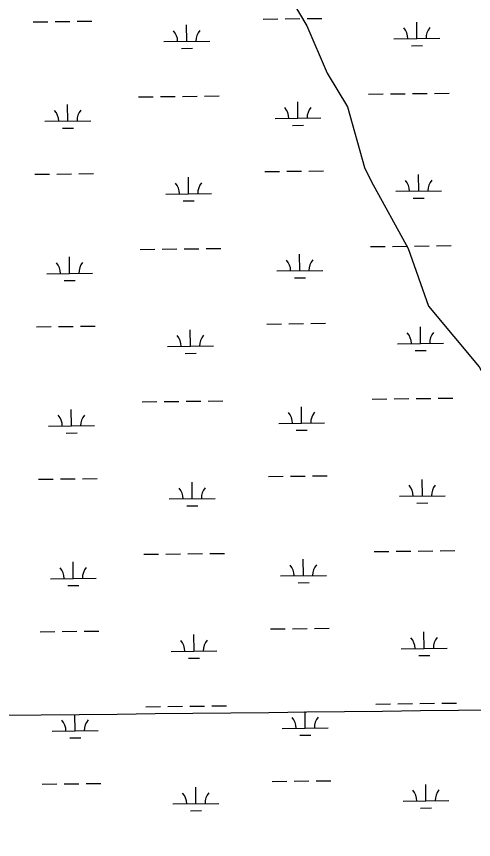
# Model space of a CAD drawing. Extents: x 3694830 to 3732949, y 415201 to 440970.
# Drawn here: x 3721433 to 3722430, y 432730 to 434526 of the extents above; entities that cross this region are included whole.
import ezdxf

# ---------------------------------------------------------------- set-up
doc = ezdxf.new("R2010")
doc.units = 0
for name, color, linetype in [('V-GRID-MAJR', 7, 'Continuous'), ('V-TOPO-SHOR', 7, 'Continuous'), ('V-WETL-SWMP', 7, 'Continuous')]:
    doc.layers.add(name, color=color, linetype=linetype)

msp = doc.modelspace()

# ---------------------------------------------------------------- linework, layer by layer
at = {"layer": 'V-GRID-MAJR'}
msp.add_spline([(3698914.333, 432737.11), (3704206.2600000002, 432798.304), (3709498.1780000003, 432860.268), (3714790.0870000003, 432923.001), (3720081.987, 432986.504), (3725373.878, 433050.776), (3730665.759, 433115.819), (3730665.7600000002, 433115.819)], degree=3, dxfattribs=at)
at = {"layer": 'V-TOPO-SHOR'}
msp.add_lwpolyline([(3722022.787287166, 434579.11768752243), (3722067.0006491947, 434505.4287508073), (3722111.214011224, 434402.26423940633), (3722155.427373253, 434328.57530269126), (3722192.27184161, 434195.935216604), (3722207.009628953, 434166.45964191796), (3722288.06745934, 434019.08176848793), (3722332.280821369, 433893.8105760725), (3722442.8142264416, 433761.17048998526), (3722531.2409504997, 433599.0548292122), (3722619.667674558, 433466.414743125), (3722663.881036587, 433370.61912539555), (3722722.832185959, 433326.4057633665), (3722796.521122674, 433282.1924013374), (3722855.472272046, 433245.3479329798), (3722877.5789530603, 433223.2412519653), (3722884.9478467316, 433179.02788993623), (3722877.5789530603, 433097.97005954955), (3722825.99669736, 433046.38780384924), (3722744.938866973, 432943.22329244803), (3722715.4632922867, 432876.90324940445), (3722693.356611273, 432810.5832063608), (3722685.987717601, 432766.369844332), (3722708.094398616, 432714.7875886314)], dxfattribs=at)
at = {"layer": 'V-WETL-SWMP'}
for p, q in [((3721971.4245474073, 434519.91969014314), (3722003.4222692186, 434520.30133550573)), ((3722019.421130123, 434520.49215818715), (3722051.4188519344, 434520.8738035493)), ((3722067.41771284, 434521.06462623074), (3722099.4154346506, 434521.4462715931)), ((3721469.55227995, 434513.93372574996), (3721501.5500017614, 434514.3153711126)), ((3721517.5488626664, 434514.506193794), (3721549.5465844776, 434514.88783915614)), ((3721565.5454453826, 434515.0786618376), (3721597.5431671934, 434515.4603072)), ((3721804.9261858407, 434471.5005174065), (3721804.4968340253, 434507.49795694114)), ((3722306.7984532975, 434477.4864817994), (3722306.3691014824, 434513.48392133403)), ((3721754.9297455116, 434470.9041965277), (3721854.9226261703, 434472.096838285)), ((3722256.802012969, 434476.8901609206), (3722356.794893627, 434478.0828026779)), ((3721793.1110770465, 434455.92749791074), (3721817.1093684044, 434456.2137319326)), ((3722294.9833445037, 434461.91346230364), (3722318.9816358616, 434462.1996963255)), ((3722201.3940793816, 434356.1497555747), (3722233.3918011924, 434356.53140093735)), ((3722249.390662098, 434356.7222236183), (3722281.388383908, 434357.1038689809)), ((3722297.387244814, 434357.2946916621), (3722329.384966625, 434357.6763370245)), ((3722345.38382753, 434357.8671597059), (3722377.381549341, 434358.24880506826)), ((3721699.5218119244, 434350.1637911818), (3721731.5195337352, 434350.5454365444)), ((3721747.518394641, 434350.73625922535), (3721779.5161164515, 434351.117904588)), ((3721795.514977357, 434351.3087272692), (3721827.5126991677, 434351.69037263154)), ((3721843.511560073, 434351.881195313), (3721875.5092818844, 434352.26284067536)), ((3722047.4182566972, 434303.5676358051), (3722046.9889048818, 434339.5650753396)), ((3721545.54598924, 434297.581671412), (3721545.1166374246, 434333.57911094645)), ((3721997.4218163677, 434302.97131492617), (3722097.414697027, 434304.1639566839)), ((3721495.5495489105, 434296.98535053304), (3721595.5424295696, 434298.17799229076)), ((3722035.6031479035, 434287.9946163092), (3722059.601439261, 434288.2808503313)), ((3721533.7308804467, 434282.00865191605), (3721557.729171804, 434282.2948859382)), ((3721473.519908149, 434181.28238694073), (3721505.51762996, 434181.6640323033)), ((3721521.5164908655, 434181.8548549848), (3721553.5142126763, 434182.2365003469)), ((3721569.5130735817, 434182.4273230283), (3721601.510795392, 434182.8089683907)), ((3721975.392175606, 434187.26835133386), (3722007.3898974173, 434187.6499966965)), ((3722023.388758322, 434187.8408193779), (3722055.386480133, 434188.22246474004)), ((3722071.385341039, 434188.41328742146), (3722103.3830628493, 434188.7949327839)), ((3722310.766081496, 434144.8351429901), (3722310.336729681, 434180.8325825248)), ((3721808.8938140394, 434138.8491785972), (3721808.464462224, 434174.8466181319)), ((3722260.769641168, 434144.2388221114), (3722360.7625218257, 434145.43146386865)), ((3721758.8973737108, 434138.2528577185), (3721858.890254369, 434139.44549947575)), ((3721797.0787052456, 434123.2761591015), (3721821.076996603, 434123.5623931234)), ((3722298.9509727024, 434129.2621234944), (3722322.9492640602, 434129.5483575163)), ((3721703.4894401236, 434017.5124523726), (3721735.487161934, 434017.8940977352)), ((3721751.48602284, 434018.0849204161), (3721783.4837446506, 434018.46656577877)), ((3721799.4826055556, 434018.65738845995), (3721831.480327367, 434019.0390338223)), ((3721847.4791882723, 434019.2298565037), (3721879.476910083, 434019.61150186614)), ((3722205.3617075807, 434023.4984167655), (3722237.359429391, 434023.88006212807)), ((3722253.3582902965, 434024.070884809), (3722285.3560121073, 434024.45253017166)), ((3722301.3548730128, 434024.64335285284), (3722333.352594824, 434025.0249982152)), ((3722349.351455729, 434025.2158208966), (3722381.34917754, 434025.59746625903)), ((3721549.513617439, 433964.93033260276), (3721549.0842656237, 434000.92777213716)), ((3722051.3858848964, 433970.9162969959), (3722050.9565330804, 434006.9137365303)), ((3721499.5171771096, 433964.33401172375), (3721599.510057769, 433965.5266534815)), ((3722001.389444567, 433970.3199761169), (3722101.382325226, 433971.51261787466)), ((3721537.698508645, 433949.35731310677), (3721561.6968000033, 433949.64354712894)), ((3722039.570776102, 433955.3432774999), (3722063.56906746, 433955.6295115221)), ((3721979.359803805, 433854.61701252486), (3722011.357525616, 433854.99865788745)), ((3722027.3563865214, 433855.1894805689), (3722059.3541083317, 433855.57112593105)), ((3722075.3529692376, 433855.76194861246), (3722107.3506910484, 433856.1435939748)), ((3721477.487536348, 433848.63104813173), (3721509.4852581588, 433849.0126934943)), ((3721525.4841190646, 433849.20351617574), (3721557.4818408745, 433849.5851615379)), ((3721573.4807017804, 433849.77598421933), (3721605.4784235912, 433850.1576295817)), ((3721812.8614422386, 433806.1978397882), (3721812.4320904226, 433842.19527932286)), ((3722314.7337096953, 433812.1838041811), (3722314.30435788, 433848.18124371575)), ((3721762.8650019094, 433805.60151890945), (3721862.8578825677, 433806.7941606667)), ((3722264.737269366, 433811.58748330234), (3722364.7301500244, 433812.7801250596)), ((3721801.046333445, 433790.62482029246), (3721825.044624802, 433790.9110543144)), ((3722302.9186009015, 433796.61078468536), (3722326.9168922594, 433796.8970187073)), ((3722209.3293357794, 433690.8470779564), (3722241.3270575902, 433691.2287233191)), ((3722257.325918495, 433691.419546), (3722289.3236403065, 433691.8011913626)), ((3722305.322501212, 433691.9920140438), (3722337.3202230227, 433692.3736594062)), ((3722353.319083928, 433692.5644820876), (3722385.3168057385, 433692.94612745)), ((3721707.457068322, 433684.86111356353), (3721739.454790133, 433685.2427589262)), ((3721755.4536510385, 433685.4335816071), (3721787.4513728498, 433685.8152269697)), ((3721803.4502337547, 433686.0060496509), (3721835.4479555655, 433686.3876950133)), ((3721851.4468164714, 433686.5785176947), (3721883.4445382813, 433686.9601630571)), ((3722055.353513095, 433638.2649581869), (3722054.9241612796, 433674.2623977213)), ((3721553.481245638, 433632.27899379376), (3721553.051893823, 433668.27643332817)), ((3722005.3570727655, 433637.6686373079), (3722105.3499534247, 433638.8612790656)), ((3721503.4848053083, 433631.68267291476), (3721603.4776859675, 433632.8753146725)), ((3722043.538404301, 433622.6919386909), (3722067.5366956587, 433622.9781727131)), ((3721541.6661368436, 433616.7059742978), (3721565.664428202, 433616.9922083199)), ((3721481.455164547, 433515.97970932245), (3721513.4528863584, 433516.3613546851)), ((3721529.451747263, 433516.5521773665), (3721561.449469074, 433516.93382272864)), ((3721577.4483299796, 433517.12464541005), (3721609.4460517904, 433517.50629077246)), ((3721983.3274320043, 433521.9656737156), (3722015.3251538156, 433522.3473190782)), ((3722031.32401472, 433522.53814175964), (3722063.3217365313, 433522.91978712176)), ((3722079.3205974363, 433523.11060980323), (3722111.318319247, 433523.4922551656)), ((3722318.7013378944, 433479.5324653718), (3722318.2719860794, 433515.5299049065)), ((3721816.8290704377, 433473.54650097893), (3721816.399718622, 433509.5439405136)), ((3722268.7048975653, 433478.9361444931), (3722368.697778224, 433480.12878625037)), ((3721766.8326301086, 433472.9501801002), (3721866.8255107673, 433474.1428218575)), ((3721805.0139616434, 433457.97348148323), (3721829.0122530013, 433458.2597155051)), ((3722306.8862291, 433463.9594458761), (3722330.8845204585, 433464.245679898)), ((3721711.4246965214, 433352.2097747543), (3721743.422418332, 433352.5914201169)), ((3721759.4212792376, 433352.78224279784), (3721791.419001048, 433353.1638881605)), ((3721807.417861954, 433353.35471084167), (3721839.4155837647, 433353.736356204)), ((3721855.4144446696, 433353.9271788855), (3721887.412166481, 433354.30882424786)), ((3722213.2969639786, 433358.1957391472), (3722245.2946857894, 433358.5773845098)), ((3722261.293546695, 433358.76820719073), (3722293.291268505, 433359.1498525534)), ((3722309.290129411, 433359.34067523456), (3722341.287851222, 433359.7223205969)), ((3722357.286712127, 433359.9131432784), (3722389.284433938, 433360.29478864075)), ((3721557.448873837, 433299.6276549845), (3721557.0195220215, 433335.6250945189)), ((3722059.321141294, 433305.6136193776), (3722058.8917894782, 433341.61105891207)), ((3721507.4524335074, 433299.0313341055), (3721607.4453141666, 433300.22397586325)), ((3722009.3247009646, 433305.01729849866), (3722109.317581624, 433306.2099402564)), ((3721545.633765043, 433284.05463548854), (3721569.6320564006, 433284.34086951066)), ((3722047.5060325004, 433290.0405998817), (3722071.504323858, 433290.3268339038)), ((3721987.2950602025, 433189.3143349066), (3722019.292782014, 433189.6959802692)), ((3722035.291642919, 433189.88680295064), (3722067.28936473, 433190.26844831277)), ((3722083.2882256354, 433190.4592709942), (3722115.285947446, 433190.8409163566)), ((3721485.4227927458, 433183.32837051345), (3721517.420514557, 433183.71001587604)), ((3721533.419375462, 433183.9008385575), (3721565.417097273, 433184.28248391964)), ((3721581.4159581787, 433184.47330660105), (3721613.413679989, 433184.8549519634)), ((3721820.796698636, 433140.89516216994), (3721820.367346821, 433176.89260170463)), ((3722322.668966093, 433146.88112656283), (3722322.239614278, 433182.8785660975)), ((3721770.8002583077, 433140.2988412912), (3721870.7931389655, 433141.4914830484)), ((3722272.6725257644, 433146.2848056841), (3722372.6654064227, 433147.4774474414)), ((3721808.9815898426, 433125.32214267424), (3721832.9798812, 433125.6083766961)), ((3722310.8538572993, 433131.30810706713), (3722334.8521486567, 433131.594341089)), ((3722313.2577576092, 433026.68933642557), (3722345.2554794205, 433027.0709817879)), ((3722361.254340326, 433027.26180446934), (3722393.252062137, 433027.64344983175)), ((3721715.3923247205, 433019.5584359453), (3721747.390046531, 433019.9400813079)), ((3721763.3889074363, 433020.13090398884), (3721795.386629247, 433020.51254935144)), ((3721811.3854901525, 433020.7033720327), (3721843.383211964, 433021.08501739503)), ((3721859.3820728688, 433021.27584007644), (3721891.3797946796, 433021.65748543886)), ((3722063.2887694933, 432972.9622805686), (3722062.8594176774, 433008.959720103)), ((3722217.2645921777, 433025.5444003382), (3722249.2623139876, 433025.9260457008)), ((3722265.2611748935, 433026.11686838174), (3722297.2588967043, 433026.4985137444)), ((3721561.416502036, 432966.9763161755), (3721560.9871502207, 433002.9737557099)), ((3722013.2923291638, 432972.3659596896), (3722113.285209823, 432973.5586014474)), ((3721511.4200617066, 432966.3799952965), (3721611.4129423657, 432967.5726370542)), ((3722051.473660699, 432957.3892610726), (3722075.471952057, 432957.6754950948)), ((3721549.601393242, 432951.4032966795), (3721573.5996846, 432951.68953070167)), ((3721489.3904209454, 432850.6770317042), (3721521.388142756, 432851.0586770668)), ((3721537.387003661, 432851.2494997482), (3721569.384725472, 432851.63114511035)), ((3721585.3835863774, 432851.8219677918), (3721617.3813081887, 432852.2036131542)), ((3721991.262688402, 432856.66299609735), (3722023.260410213, 432857.04464145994)), ((3722039.2592711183, 432857.23546414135), (3722071.256992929, 432857.61710950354)), ((3722087.255853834, 432857.80793218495), (3722119.2535756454, 432858.1895775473)), ((3722326.6365942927, 432814.2297877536), (3722326.207242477, 432850.22722728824)), ((3721824.7643268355, 432808.2438233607), (3721824.33497502, 432844.24126289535)), ((3722276.640153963, 432813.63346687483), (3722376.633034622, 432814.8261086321)), ((3721774.767886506, 432807.64750248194), (3721874.7607671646, 432808.8401442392)), ((3722314.8214854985, 432798.65676825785), (3722338.8197768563, 432798.9430022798)), ((3721812.9492180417, 432792.67080386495), (3721836.9475093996, 432792.9570378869))]:
    msp.add_line(p, q, dxfattribs=at)
for centre, radius, start, end in [((3722251.5537874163, 434477.30240088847), 35.24628790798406, 359.91152952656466, 41.455187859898), ((3722362.0317937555, 434478.62010153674), 35.246287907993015, 139.91152663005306, 181.4551849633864), ((3721749.6815199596, 434471.3164364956), 35.24628790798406, 359.91152952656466, 41.455187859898), ((3721860.1595262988, 434472.63413714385), 35.246287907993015, 139.91152663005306, 181.4551849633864), ((3721490.3013233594, 434297.39759050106), 35.24628790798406, 359.91152952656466, 41.455187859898), ((3721600.779329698, 434298.71529114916), 35.246287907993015, 139.91152663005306, 181.4551849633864), ((3721992.1735908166, 434303.38355489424), 35.24628790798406, 359.91152952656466, 41.455187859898), ((3722102.6515971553, 434304.7012555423), 35.246287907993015, 139.91152663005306, 181.4551849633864), ((3721753.6491481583, 434138.6650976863), 35.24628790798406, 359.91152952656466, 41.455187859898), ((3721864.1271544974, 434139.9827983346), 35.246287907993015, 139.91152663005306, 181.4551849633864), ((3722255.521415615, 434144.6510620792), 35.24628790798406, 359.91152952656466, 41.455187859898), ((3722365.999421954, 434145.9687627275), 35.246287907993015, 139.91152663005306, 181.4551849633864), ((3721494.268951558, 433964.74625169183), 35.24628790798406, 359.91152952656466, 41.455187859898), ((3721604.746957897, 433966.0639523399), 35.246287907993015, 139.91152663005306, 181.4551849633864), ((3721996.1412190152, 433970.73221608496), 35.24628790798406, 359.91152952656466, 41.455187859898), ((3722106.6192253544, 433972.04991673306), 35.246287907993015, 139.91152663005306, 181.4551849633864), ((3722259.489043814, 433811.9997232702), 35.24628790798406, 359.91152952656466, 41.455187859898), ((3722369.967050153, 433813.3174239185), 35.246287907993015, 139.91152663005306, 181.4551849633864), ((3721757.6167763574, 433806.0137588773), 35.24628790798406, 359.91152952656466, 41.455187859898), ((3721868.0947826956, 433807.33145952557), 35.246287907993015, 139.91152663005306, 181.4551849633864), ((3721498.236579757, 433632.09491288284), 35.24628790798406, 359.91152952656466, 41.455187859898), ((3721608.714586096, 433633.4126135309), 35.246287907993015, 139.91152663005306, 181.4551849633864), ((3722000.1088472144, 433638.08087727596), 35.24628790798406, 359.91152952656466, 41.455187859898), ((3722110.586853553, 433639.398577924), 35.246287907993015, 139.91152663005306, 181.4551849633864), ((3721761.5844045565, 433473.362420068), 35.24628790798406, 359.91152952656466, 41.455187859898), ((3721872.0624108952, 433474.68012071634), 35.246287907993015, 139.91152663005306, 181.4551849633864), ((3722263.4566720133, 433479.34838446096), 35.24628790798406, 359.91152952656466, 41.455187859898), ((3722373.9346783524, 433480.66608510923), 35.246287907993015, 139.91152663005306, 181.4551849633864), ((3721502.2042079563, 433299.44357407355), 35.24628790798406, 359.91152952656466, 41.455187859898), ((3721612.682214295, 433300.76127472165), 35.246287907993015, 139.91152663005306, 181.4551849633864), ((3722004.0764754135, 433305.4295384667), 35.24628790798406, 359.91152952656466, 41.455187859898), ((3722114.554481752, 433306.7472391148), 35.246287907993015, 139.91152663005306, 181.4551849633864), ((3722377.902306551, 433148.01474630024), 35.246287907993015, 139.91152663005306, 181.4551849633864), ((3721765.5520327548, 433140.711081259), 35.24628790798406, 359.91152952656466, 41.455187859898), ((3721876.030039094, 433142.02878190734), 35.246287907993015, 139.91152663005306, 181.4551849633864), ((3722267.424300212, 433146.6970456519), 35.24628790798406, 359.91152952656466, 41.455187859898), ((3721616.649842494, 432968.1099359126), 35.246287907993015, 139.91152663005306, 181.4551849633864), ((3722008.044103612, 432972.7781996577), 35.24628790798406, 359.91152952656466, 41.455187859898), ((3722118.522109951, 432974.0959003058), 35.246287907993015, 139.91152663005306, 181.4551849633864), ((3721506.171836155, 432966.79223526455), 35.24628790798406, 359.91152952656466, 41.455187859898), ((3721769.5196609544, 432808.0597424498), 35.24628790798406, 359.91152952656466, 41.455187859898), ((3721879.997667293, 432809.37744309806), 35.246287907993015, 139.91152663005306, 181.4551849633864), ((3722271.3919284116, 432814.0457068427), 35.24628790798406, 359.91152952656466, 41.455187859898), ((3722381.8699347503, 432815.36340749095), 35.246287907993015, 139.91152663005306, 181.4551849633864)]:
    msp.add_arc(centre, radius, start, end, dxfattribs=at)

doc.saveas('drawing.dxf')
